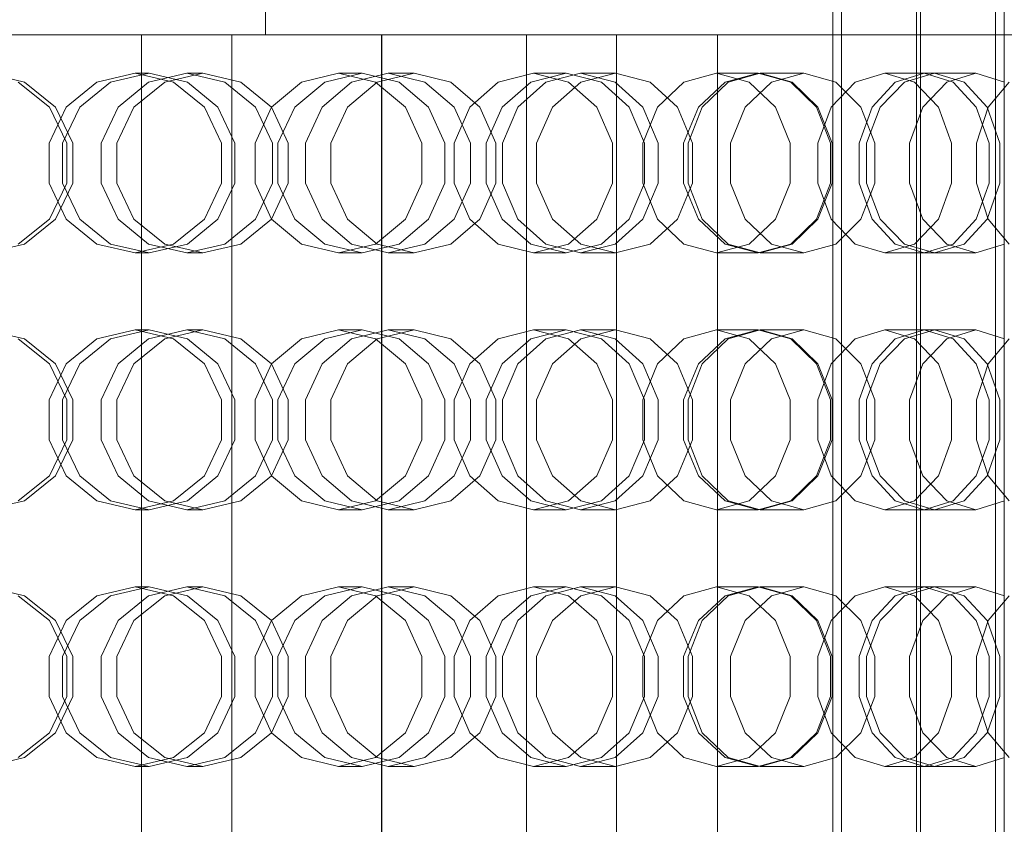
# Model space of a CAD drawing. Header units: millimetres. Extents: x -4738 to 65662, y -68080 to 6847.
# Tile 669 of 1056: x 25290 to 25520, y -17984 to -17796. Entities that reach past the tile are written whole.
import ezdxf

# ---------------------------------------------------------------- set-up
doc = ezdxf.new("R2010")
doc.units = ezdxf.units.MM
for name, color, linetype, lineweight in [('COTAS_P', 1, 'Continuous', 0), ('superior_briquetadora', 7, 'Continuous', 0), ('superior_C05', 7, 'Continuous', 0)]:
    doc.layers.add(name, color=color, linetype=linetype, lineweight=lineweight)
doc.dimstyles.new('R19_100', dxfattribs={"dimtxt": 250, "dimasz": 150, "dimexe": 150, "dimexo": 80, "dimgap": 100, "dimtad": 1, "dimtih": 1, "dimtoh": 1, "dimdsep": 46, "dimcen": 0.09, "dimadec": 0, "dimazin": 0, "dimtfac": 1, "dimtdec": 4, "dimtofl": 0, "dimtmove": 0, "dimatfit": 3, "dimfxl": 1, "dimtolj": 1, "dimtzin": 0, "dimarcsym": 0})

# ---------------------------------------------------------------- blocks, each defined once
blk = doc.blocks.new('DIM_R30_33')
at = {"layer": 'COTAS_P'}
for p, q in [((24250.07, -17080), (24400.07, -17035)), ((26750.07, -17080), (26600.07, -17035)), ((24250.07, -17980), (24250.07, -17080)), ((24250.07, -17080), (26750.07, -17080)), ((24250.07, -17080), (24400.07, -17125)), ((26750.07, -17080), (26600.07, -17125)), ((26750.07, -17980), (26750.07, -17080))]:
    blk.add_line(p, q, dxfattribs=at)
blk.add_text('2500 P', height=250, dxfattribs=at).set_placement((25500.07, -16980))

msp = doc.modelspace()

# ---------------------------------------------------------------- linework, layer by layer
at = {"layer": 'superior_briquetadora'}
for p, q in [((25347.45, -17250), (25347.45, -17800)), ((25290.369, -17800), (25270.555, -17800)), ((25273.758, -17800), (25291.754, -17800)), ((25275.981, -17800), (25294.694, -17800)), ((25276.085, -17800), (25294.8, -17800)), ((25301.14, -17800), (25282.723, -17800)), ((25301.181, -17800), (25282.749, -17800)), ((25300.193, -17800), (25282.914, -17800)), ((25289.133, -17800), (25308.851, -17800)), ((25310.079, -17800), (25290.369, -17800)), ((25291.754, -17800), (25308.148, -17800)), ((25294.694, -17800), (25312.312, -17800)), ((25294.8, -17800), (25312.42, -17800)), ((25315.544, -17800), (25300.193, -17800)), ((25318.298, -17800), (25301.14, -17800)), ((25318.353, -17800), (25301.181, -17800)), ((25308.148, -17800), (25322.31, -17800)), ((25308.851, -17800), (25328.418, -17800)), ((25329.635, -17800), (25310.079, -17800)), ((25312.312, -17800), (25328.405, -17800)), ((25312.42, -17800), (25328.512, -17800)), ((25328.38, -17800), (25315.544, -17800)), ((25333.777, -17800), (25318.298, -17800)), ((25333.844, -17800), (25318.353, -17800)), ((25318.548, -18160), (25318.548, -17800)), ((25321.124, -17800), (25318.548, -17800)), ((25318.548, -17800), (25322.814, -17800)), ((25330.151, -17800), (25321.124, -17800)), ((25322.31, -17800), (25333.696, -17800)), ((25322.814, -17800), (25333.274, -17800)), ((25338.206, -17800), (25328.38, -17800)), ((25328.405, -17800), (25342.578, -17800)), ((25328.418, -17800), (25347.785, -17800)), ((25328.512, -17800), (25342.684, -17800)), ((25348.987, -17800), (25329.635, -17800)), ((25344.254, -17800), (25330.151, -17800)), ((25333.274, -17800), (25348.334, -17800)), ((25333.696, -17800), (25341.868, -17800)), ((25347.195, -17800), (25333.777, -17800)), ((25347.273, -17800), (25333.844, -17800)), ((25344.646, -17800), (25338.206, -17800)), ((25339.646, -18160), (25339.646, -17800)), ((25342.223, -17800), (25339.646, -17800)), ((25339.646, -17800), (25343.913, -17800)), ((25341.868, -17800), (25346.512, -17800)), ((25351.249, -17800), (25342.223, -17800)), ((25342.578, -17800), (25354.484, -17800)), ((25342.684, -17800), (25354.588, -17800)), ((25343.913, -17800), (25354.372, -17800)), ((25361.286, -17800), (25344.254, -17800)), ((25347.45, -17800), (25344.646, -17800)), ((25346.512, -17800), (25347.45, -17800)), ((25358.221, -17800), (25347.195, -17800)), ((25358.308, -17800), (25347.273, -17800)), ((25347.785, -17800), (25366.9, -17800)), ((25348.334, -17800), (25365.702, -17800)), ((25368.085, -17800), (25348.987, -17800)), ((25365.352, -17800), (25351.249, -17800)), ((25354.372, -17800), (25369.432, -17800)), ((25354.484, -17800), (25363.83, -17800)), ((25354.588, -17800), (25363.933, -17800)), ((25366.584, -17800), (25358.221, -17800)), ((25366.677, -17800), (25358.308, -17800)), ((25378.654, -17800), (25361.286, -17800)), ((25363.83, -17800), (25370.387, -17800)), ((25363.933, -17800), (25370.489, -17800)), ((25382.384, -17800), (25365.352, -17800)), ((25365.702, -17800), (25382.734, -17800)), ((25372.078, -17800), (25366.584, -17800)), ((25372.176, -17800), (25366.677, -17800)), ((25366.9, -17800), (25385.715, -17800)), ((25386.88, -17800), (25368.085, -17800)), ((25369.432, -17800), (25386.8, -17800)), ((25370.387, -17800), (25373.996, -17800)), ((25370.489, -17800), (25374.097, -17800)), ((25374.567, -17800), (25372.078, -17800)), ((25374.667, -17800), (25372.176, -17800)), ((25373.996, -17800), (25374.567, -17800)), ((25374.097, -17800), (25374.667, -17800)), ((25374.567, -17800), (25374.567, -18160)), ((25374.667, -18160), (25374.667, -17800)), ((25393.714, -17800), (25378.654, -17800)), ((25399.752, -17800), (25382.384, -17800)), ((25382.734, -17800), (25396.837, -17800)), ((25385.715, -17800), (25404.183, -17800)), ((25386.8, -17800), (25403.832, -17800)), ((25405.324, -17800), (25386.88, -17800)), ((25404.173, -17800), (25393.714, -17800)), ((25396.837, -17800), (25405.863, -17800)), ((25414.812, -17800), (25399.752, -17800)), ((25403.832, -17800), (25417.935, -17800)), ((25408.44, -17800), (25404.173, -17800)), ((25404.183, -17800), (25422.254, -17800)), ((25423.37, -17800), (25405.324, -17800)), ((25405.863, -17800), (25408.44, -17800)), ((25408.44, -18160), (25408.44, -17800)), ((25425.272, -17800), (25414.812, -17800)), ((25417.935, -17800), (25426.962, -17800)), ((25422.254, -17800), (25439.884, -17800)), ((25440.97, -17800), (25423.37, -17800)), ((25429.538, -17800), (25425.272, -17800)), ((25426.962, -17800), (25429.538, -17800)), ((25429.538, -18160), (25429.538, -17800)), ((25439.884, -17800), (25457.026, -17800)), ((25458.08, -17800), (25440.97, -17800)), ((25453.073, -18160), (25453.073, -17800)), ((25455.649, -17800), (25453.073, -17800)), ((25453.073, -17800), (25457.339, -17800)), ((25464.676, -17800), (25455.649, -17800)), ((25457.026, -17800), (25473.637, -17800)), ((25457.339, -17800), (25467.798, -17800)), ((25474.657, -17800), (25458.08, -17800)), ((25478.778, -17800), (25464.676, -17800)), ((25467.798, -17800), (25482.858, -17800)), ((25473.637, -17800), (25489.675, -17800)), ((25490.657, -17800), (25474.657, -17800)), ((25495.81, -17800), (25478.778, -17800)), ((25482.858, -17800), (25500.227, -17800)), ((25489.675, -17800), (25505.097, -17800)), ((25506.039, -17800), (25490.657, -17800)), ((25513.179, -17800), (25495.81, -17800)), ((25500.227, -17800), (25517.258, -17800)), ((25505.097, -17800), (25519.864, -17800)), ((25520.765, -17800), (25506.039, -17800)), ((25528.239, -17800), (25513.179, -17800)), ((25517.258, -17800), (25531.361, -17800)), ((25519.864, -17800), (25533.939, -17800)), ((25291.196, -17811.08), (25282.123, -17809)), ((25317.065, -17809), (25308.1, -17811.08)), ((25311.303, -17811.08), (25320.287, -17809)), ((25317.065, -17809), (25320.287, -17809)), ((25326.029, -17811.08), (25317.065, -17809)), ((25320.17, -17811.08), (25329.076, -17809)), ((25320.287, -17809), (25329.233, -17811.08)), ((25332.876, -17809), (25323.947, -17811.08)), ((25329.076, -17809), (25332.876, -17809)), ((25329.076, -17809), (25337.982, -17811.08)), ((25341.761, -17811.08), (25332.876, -17809)), ((25364.552, -17809), (25355.877, -17811.08)), ((25361.35, -17811.08), (25370.058, -17809)), ((25364.552, -17809), (25370.058, -17809)), ((25373.226, -17811.08), (25364.552, -17809)), ((25367.57, -17811.08), (25376.149, -17809)), ((25370.058, -17809), (25378.701, -17811.08)), ((25382.213, -17809), (25373.597, -17811.08)), ((25376.149, -17809), (25382.213, -17809)), ((25376.149, -17809), (25384.727, -17811.08)), ((25390.757, -17811.08), (25382.213, -17809)), ((25410.08, -17809), (25401.843, -17811.08)), ((25409.493, -17811.08), (25417.776, -17809)), ((25410.08, -17809), (25417.776, -17809)), ((25418.317, -17811.08), (25410.08, -17809)), ((25412.959, -17811.08), (25421.064, -17809)), ((25417.776, -17809), (25425.968, -17811.08)), ((25421.064, -17809), (25429.288, -17809)), ((25421.064, -17809), (25429.169, -17811.08)), ((25429.288, -17809), (25421.134, -17811.08)), ((25437.345, -17811.08), (25429.288, -17809)), ((25452.87, -17809), (25445.213, -17811.08)), ((25452.87, -17809), (25462.624, -17809)), ((25460.528, -17811.08), (25452.87, -17809)), ((25454.909, -17811.08), (25462.624, -17809)), ((25455.561, -17811.08), (25463.053, -17809)), ((25462.624, -17809), (25470.226, -17811.08)), ((25463.053, -17809), (25473.297, -17809)), ((25463.053, -17809), (25470.545, -17811.08)), ((25473.297, -17809), (25465.744, -17811.08)), ((25480.73, -17811.08), (25473.297, -17809)), ((25492.191, -17809), (25485.243, -17811.08)), ((25492.191, -17809), (25503.836, -17809)), ((25499.139, -17811.08), (25492.191, -17809)), ((25494.647, -17811.08), (25501.398, -17809)), ((25496.819, -17811.08), (25503.836, -17809)), ((25501.398, -17809), (25513.486, -17809)), ((25501.398, -17809), (25508.15, -17811.08)), ((25503.836, -17809), (25510.716, -17811.08)), ((25513.486, -17809), (25506.664, -17811.08)), ((25520.167, -17811.08), (25513.486, -17809)), ((25289.733, -17811.08), (25297.015, -17816.907)), ((25298.458, -17816.906), (25291.196, -17811.08)), ((25308.1, -17811.08), (25300.911, -17816.907)), ((25304.072, -17816.906), (25311.303, -17811.08)), ((25313.028, -17816.907), (25320.17, -17811.08)), ((25323.947, -17811.08), (25316.755, -17816.906)), ((25333.218, -17816.907), (25326.029, -17811.08)), ((25329.233, -17811.08), (25336.378, -17816.906)), ((25337.982, -17811.08), (25345.124, -17816.907)), ((25348.852, -17816.906), (25341.761, -17811.08)), ((25355.877, -17811.08), (25348.92, -17816.907)), ((25354.322, -17816.906), (25361.35, -17811.08)), ((25360.69, -17816.907), (25367.57, -17811.08)), ((25373.597, -17811.08), (25366.638, -17816.906)), ((25380.183, -17816.907), (25373.226, -17811.08)), ((25378.701, -17811.08), (25385.584, -17816.906)), ((25384.727, -17811.08), (25391.607, -17816.907)), ((25397.555, -17816.906), (25390.757, -17811.08)), ((25401.843, -17811.08), (25395.238, -17816.907)), ((25402.787, -17816.906), (25409.493, -17811.08)), ((25406.459, -17816.907), (25412.959, -17811.08)), ((25421.134, -17811.08), (25414.527, -17816.906)), ((25424.922, -17816.907), (25418.317, -17811.08)), ((25425.968, -17811.08), (25432.471, -17816.906)), ((25429.169, -17811.08), (25435.668, -17816.907)), ((25443.735, -17816.906), (25437.345, -17811.08)), ((25445.213, -17811.08), (25439.072, -17816.907)), ((25448.64, -17816.906), (25454.909, -17811.08)), ((25449.553, -17816.907), (25455.561, -17811.08)), ((25465.744, -17811.08), (25459.601, -17816.906)), ((25466.669, -17816.907), (25460.528, -17811.08)), ((25470.226, -17811.08), (25476.237, -17816.906)), ((25470.545, -17811.08), (25476.554, -17816.907)), ((25485.243, -17811.08), (25479.671, -17816.907)), ((25486.602, -17816.906), (25480.73, -17811.08)), ((25489.233, -17816.907), (25494.647, -17811.08)), ((25491.094, -17816.906), (25496.819, -17811.08)), ((25504.71, -17816.907), (25499.139, -17811.08)), ((25506.664, -17811.08), (25501.09, -17816.906)), ((25508.15, -17811.08), (25513.564, -17816.907)), ((25510.716, -17811.08), (25516.133, -17816.906)), ((25521.249, -17811.08), (25516.342, -17816.907)), ((25300.911, -17816.907), (25296.922, -17825.327)), ((25297.015, -17816.907), (25301.057, -17825.327)), ((25302.484, -17825.326), (25298.458, -17816.906)), ((25300.049, -17825.326), (25304.072, -17816.906)), ((25309.064, -17825.327), (25313.028, -17816.907)), ((25316.755, -17816.906), (25312.751, -17825.326)), ((25337.207, -17825.327), (25333.218, -17816.907)), ((25336.378, -17816.906), (25340.334, -17825.326)), ((25348.92, -17816.907), (25345.06, -17825.327)), ((25345.124, -17816.907), (25349.088, -17825.327)), ((25352.775, -17825.326), (25348.852, -17816.906)), ((25350.402, -17825.326), (25354.322, -17816.906)), ((25356.872, -17825.327), (25360.69, -17816.907)), ((25366.638, -17816.906), (25362.756, -17825.326)), ((25384.044, -17825.327), (25380.183, -17816.907)), ((25385.584, -17816.906), (25389.386, -17825.326)), ((25395.238, -17816.907), (25391.572, -17825.327)), ((25391.607, -17816.907), (25395.425, -17825.327)), ((25401.309, -17825.326), (25397.555, -17816.906)), ((25399.04, -17825.326), (25402.787, -17816.906)), ((25402.852, -17825.327), (25406.459, -17816.907)), ((25414.527, -17816.906), (25410.832, -17825.326)), ((25428.588, -17825.327), (25424.922, -17816.907)), ((25432.471, -17816.906), (25436.055, -17825.326)), ((25439.072, -17816.907), (25435.664, -17825.327)), ((25435.668, -17816.907), (25439.275, -17825.327)), ((25447.255, -17825.326), (25443.735, -17816.906)), ((25445.128, -17825.326), (25448.64, -17816.906)), ((25446.219, -17825.327), (25449.553, -17816.907)), ((25459.601, -17816.906), (25456.158, -17825.326)), ((25470.077, -17825.327), (25466.669, -17816.907)), ((25476.237, -17816.906), (25479.541, -17825.326)), ((25476.554, -17816.907), (25479.888, -17825.327)), ((25479.671, -17816.907), (25476.579, -17825.327)), ((25486.229, -17825.327), (25489.233, -17816.907)), ((25489.827, -17825.326), (25486.602, -17816.906)), ((25487.879, -17825.326), (25491.094, -17816.906)), ((25501.09, -17816.906), (25497.958, -17825.326)), ((25507.802, -17825.327), (25504.71, -17816.907)), ((25513.564, -17816.907), (25516.568, -17825.327)), ((25516.342, -17816.907), (25513.619, -17825.327)), ((25516.133, -17816.906), (25519.102, -17825.326)), ((25296.922, -17825.327), (25296.922, -17834.673)), ((25300.049, -17834.674), (25300.049, -17825.326)), ((25301.057, -17825.327), (25301.057, -17834.673)), ((25302.484, -17834.674), (25302.484, -17825.326)), ((25309.064, -17834.673), (25309.064, -17825.327)), ((25312.751, -17825.326), (25312.751, -17834.674)), ((25337.207, -17834.673), (25337.207, -17825.327)), ((25340.334, -17825.326), (25340.334, -17834.674)), ((25345.06, -17825.327), (25345.06, -17834.673)), ((25349.088, -17825.327), (25349.088, -17834.673)), ((25350.402, -17834.674), (25350.402, -17825.326)), ((25352.775, -17834.674), (25352.775, -17825.326)), ((25356.872, -17834.673), (25356.872, -17825.327)), ((25362.756, -17825.326), (25362.756, -17834.674)), ((25384.044, -17834.673), (25384.044, -17825.327)), ((25389.386, -17825.326), (25389.386, -17834.674)), ((25391.572, -17825.327), (25391.572, -17834.673)), ((25395.425, -17825.327), (25395.425, -17834.673)), ((25399.04, -17834.674), (25399.04, -17825.326)), ((25401.309, -17834.674), (25401.309, -17825.326)), ((25402.852, -17834.673), (25402.852, -17825.327)), ((25410.832, -17825.326), (25410.832, -17834.674)), ((25428.588, -17834.673), (25428.588, -17825.327)), ((25435.664, -17825.327), (25435.664, -17834.673)), ((25436.055, -17825.326), (25436.055, -17834.674)), ((25439.275, -17825.327), (25439.275, -17834.673)), ((25445.128, -17834.674), (25445.128, -17825.326)), ((25446.219, -17834.673), (25446.219, -17825.327)), ((25447.255, -17834.674), (25447.255, -17825.326)), ((25456.158, -17825.326), (25456.158, -17834.674)), ((25470.077, -17834.673), (25470.077, -17825.327)), ((25476.579, -17825.327), (25476.579, -17834.673)), ((25479.541, -17825.326), (25479.542, -17834.674)), ((25479.888, -17825.327), (25479.888, -17834.673)), ((25486.229, -17834.673), (25486.229, -17825.327)), ((25487.879, -17834.674), (25487.879, -17825.326)), ((25489.827, -17834.674), (25489.827, -17825.326)), ((25497.958, -17825.326), (25497.958, -17834.674)), ((25507.802, -17834.673), (25507.802, -17825.327)), ((25513.619, -17825.327), (25513.619, -17834.673)), ((25516.568, -17825.327), (25516.568, -17834.673)), ((25519.102, -17825.326), (25519.102, -17834.674)), ((25296.922, -17834.673), (25300.911, -17843.093)), ((25301.057, -17834.673), (25297.015, -17843.093)), ((25298.458, -17843.094), (25302.484, -17834.674)), ((25304.072, -17843.094), (25300.049, -17834.674)), ((25313.028, -17843.093), (25309.064, -17834.673)), ((25312.751, -17834.674), (25316.755, -17843.094)), ((25333.218, -17843.093), (25337.207, -17834.673)), ((25340.334, -17834.674), (25336.378, -17843.094)), ((25345.06, -17834.673), (25348.92, -17843.093)), ((25349.088, -17834.673), (25345.124, -17843.093)), ((25348.852, -17843.094), (25352.775, -17834.674)), ((25354.322, -17843.094), (25350.402, -17834.674)), ((25360.69, -17843.093), (25356.872, -17834.673)), ((25362.756, -17834.674), (25366.638, -17843.094)), ((25380.183, -17843.093), (25384.044, -17834.673)), ((25389.386, -17834.674), (25385.584, -17843.094)), ((25391.572, -17834.673), (25395.238, -17843.093)), ((25395.425, -17834.673), (25391.607, -17843.093)), ((25397.555, -17843.094), (25401.309, -17834.674)), ((25402.787, -17843.094), (25399.04, -17834.674)), ((25406.459, -17843.093), (25402.852, -17834.673)), ((25410.832, -17834.674), (25414.527, -17843.094)), ((25424.922, -17843.093), (25428.588, -17834.673)), ((25436.055, -17834.674), (25432.471, -17843.094)), ((25435.664, -17834.673), (25439.072, -17843.093)), ((25439.275, -17834.673), (25435.668, -17843.093)), ((25443.735, -17843.094), (25447.255, -17834.674)), ((25448.64, -17843.094), (25445.128, -17834.674)), ((25449.553, -17843.093), (25446.219, -17834.673)), ((25456.158, -17834.674), (25459.601, -17843.094)), ((25466.669, -17843.093), (25470.077, -17834.673)), ((25479.542, -17834.674), (25476.237, -17843.094)), ((25479.888, -17834.673), (25476.554, -17843.093)), ((25476.579, -17834.673), (25479.671, -17843.093)), ((25489.233, -17843.093), (25486.229, -17834.673)), ((25486.602, -17843.094), (25489.827, -17834.674)), ((25491.094, -17843.094), (25487.879, -17834.674)), ((25497.958, -17834.674), (25501.09, -17843.094)), ((25504.71, -17843.093), (25507.802, -17834.673)), ((25516.568, -17834.673), (25513.564, -17843.093)), ((25513.619, -17834.673), (25516.342, -17843.093)), ((25519.102, -17834.674), (25516.133, -17843.094)), ((25297.015, -17843.093), (25289.733, -17848.92)), ((25291.196, -17848.92), (25298.458, -17843.094)), ((25300.911, -17843.093), (25308.1, -17848.92)), ((25311.303, -17848.92), (25304.072, -17843.094)), ((25320.17, -17848.92), (25313.028, -17843.093)), ((25316.755, -17843.094), (25323.947, -17848.92)), ((25326.029, -17848.92), (25333.218, -17843.093)), ((25336.378, -17843.094), (25329.233, -17848.92)), ((25345.124, -17843.093), (25337.982, -17848.92)), ((25341.761, -17848.92), (25348.852, -17843.094)), ((25348.92, -17843.093), (25355.877, -17848.92)), ((25361.35, -17848.92), (25354.322, -17843.094)), ((25367.57, -17848.92), (25360.69, -17843.093)), ((25366.638, -17843.094), (25373.597, -17848.92)), ((25373.226, -17848.92), (25380.183, -17843.093)), ((25385.584, -17843.094), (25378.701, -17848.92)), ((25391.607, -17843.093), (25384.727, -17848.92)), ((25390.757, -17848.92), (25397.555, -17843.094)), ((25395.238, -17843.093), (25401.843, -17848.92)), ((25409.493, -17848.92), (25402.787, -17843.094)), ((25412.959, -17848.92), (25406.459, -17843.093)), ((25414.527, -17843.094), (25421.134, -17848.92)), ((25418.317, -17848.92), (25424.922, -17843.093)), ((25432.471, -17843.094), (25425.968, -17848.92)), ((25435.668, -17843.093), (25429.169, -17848.92)), ((25437.345, -17848.92), (25443.735, -17843.094)), ((25439.072, -17843.093), (25445.213, -17848.92)), ((25454.909, -17848.92), (25448.64, -17843.094)), ((25455.561, -17848.92), (25449.553, -17843.093)), ((25459.601, -17843.094), (25465.744, -17848.92)), ((25460.528, -17848.92), (25466.669, -17843.093)), ((25476.237, -17843.094), (25470.226, -17848.92)), ((25476.554, -17843.093), (25470.545, -17848.92)), ((25479.671, -17843.093), (25485.243, -17848.92)), ((25480.73, -17848.92), (25486.602, -17843.094)), ((25494.647, -17848.92), (25489.233, -17843.093)), ((25496.819, -17848.92), (25491.094, -17843.094)), ((25499.139, -17848.92), (25504.71, -17843.093)), ((25501.09, -17843.094), (25506.664, -17848.92)), ((25513.564, -17843.093), (25508.15, -17848.92)), ((25516.133, -17843.094), (25510.716, -17848.92)), ((25516.342, -17843.093), (25521.249, -17848.92)), ((25282.123, -17851), (25291.196, -17848.92)), ((25308.1, -17848.92), (25317.065, -17851)), ((25320.287, -17851), (25311.303, -17848.92)), ((25317.065, -17851), (25326.029, -17848.92)), ((25329.076, -17851), (25320.17, -17848.92)), ((25329.233, -17848.92), (25320.287, -17851)), ((25323.947, -17848.92), (25332.876, -17851)), ((25337.982, -17848.92), (25329.076, -17851)), ((25332.876, -17851), (25341.761, -17848.92)), ((25355.877, -17848.92), (25364.552, -17851)), ((25370.058, -17851), (25361.35, -17848.92)), ((25364.552, -17851), (25373.226, -17848.92)), ((25376.149, -17851), (25367.57, -17848.92)), ((25378.701, -17848.92), (25370.058, -17851)), ((25373.597, -17848.92), (25382.213, -17851)), ((25384.727, -17848.92), (25376.149, -17851)), ((25382.213, -17851), (25390.757, -17848.92)), ((25401.843, -17848.92), (25410.08, -17851)), ((25417.776, -17851), (25409.493, -17848.92)), ((25410.08, -17851), (25418.317, -17848.92)), ((25421.064, -17851), (25412.959, -17848.92)), ((25425.968, -17848.92), (25417.776, -17851)), ((25429.169, -17848.92), (25421.064, -17851)), ((25421.134, -17848.92), (25429.288, -17851)), ((25429.288, -17851), (25437.345, -17848.92)), ((25445.213, -17848.92), (25452.87, -17851)), ((25452.87, -17851), (25460.528, -17848.92)), ((25462.624, -17851), (25454.909, -17848.92)), ((25463.053, -17851), (25455.561, -17848.92)), ((25470.226, -17848.92), (25462.624, -17851)), ((25470.545, -17848.92), (25463.053, -17851)), ((25465.744, -17848.92), (25473.297, -17851)), ((25473.297, -17851), (25480.73, -17848.92)), ((25485.243, -17848.92), (25492.191, -17851)), ((25492.191, -17851), (25499.139, -17848.92)), ((25501.398, -17851), (25494.647, -17848.92)), ((25503.836, -17851), (25496.819, -17848.92)), ((25508.15, -17848.92), (25501.398, -17851)), ((25510.716, -17848.92), (25503.836, -17851)), ((25506.664, -17848.92), (25513.486, -17851)), ((25513.486, -17851), (25520.167, -17848.92)), ((25317.065, -17851), (25320.287, -17851)), ((25329.076, -17851), (25332.876, -17851)), ((25364.552, -17851), (25370.058, -17851)), ((25376.149, -17851), (25382.213, -17851)), ((25410.08, -17851), (25417.776, -17851)), ((25421.064, -17851), (25429.288, -17851)), ((25452.87, -17851), (25462.624, -17851)), ((25463.053, -17851), (25473.297, -17851)), ((25492.191, -17851), (25503.836, -17851)), ((25501.398, -17851), (25513.486, -17851)), ((25291.196, -17871.08), (25282.123, -17869)), ((25317.065, -17869), (25308.1, -17871.08)), ((25311.303, -17871.08), (25320.287, -17869)), ((25317.065, -17869), (25320.287, -17869)), ((25326.029, -17871.08), (25317.065, -17869)), ((25320.17, -17871.08), (25329.076, -17869)), ((25320.287, -17869), (25329.233, -17871.08)), ((25332.876, -17869), (25323.947, -17871.08)), ((25329.076, -17869), (25332.876, -17869)), ((25329.076, -17869), (25337.982, -17871.08)), ((25341.761, -17871.08), (25332.876, -17869)), ((25364.552, -17869), (25355.877, -17871.08)), ((25361.35, -17871.08), (25370.058, -17869)), ((25364.552, -17869), (25370.058, -17869)), ((25373.226, -17871.08), (25364.552, -17869)), ((25367.57, -17871.08), (25376.149, -17869)), ((25370.058, -17869), (25378.701, -17871.08)), ((25382.213, -17869), (25373.597, -17871.08)), ((25376.149, -17869), (25382.213, -17869)), ((25376.149, -17869), (25384.727, -17871.08)), ((25390.757, -17871.08), (25382.213, -17869)), ((25410.08, -17869), (25401.843, -17871.08)), ((25409.493, -17871.08), (25417.776, -17869)), ((25410.08, -17869), (25417.776, -17869)), ((25418.317, -17871.08), (25410.08, -17869)), ((25412.959, -17871.08), (25421.064, -17869)), ((25417.776, -17869), (25425.968, -17871.08)), ((25421.064, -17869), (25429.288, -17869)), ((25421.064, -17869), (25429.169, -17871.08)), ((25429.288, -17869), (25421.134, -17871.08)), ((25437.345, -17871.08), (25429.288, -17869)), ((25452.87, -17869), (25445.213, -17871.08)), ((25452.87, -17869), (25462.624, -17869)), ((25460.528, -17871.08), (25452.87, -17869)), ((25454.909, -17871.08), (25462.624, -17869)), ((25455.561, -17871.08), (25463.053, -17869)), ((25462.624, -17869), (25470.226, -17871.08)), ((25463.053, -17869), (25473.297, -17869)), ((25463.053, -17869), (25470.545, -17871.08)), ((25473.297, -17869), (25465.744, -17871.08)), ((25480.73, -17871.08), (25473.297, -17869)), ((25492.191, -17869), (25485.243, -17871.08)), ((25492.191, -17869), (25503.836, -17869)), ((25499.139, -17871.08), (25492.191, -17869)), ((25494.647, -17871.08), (25501.398, -17869)), ((25496.819, -17871.08), (25503.836, -17869)), ((25501.398, -17869), (25513.486, -17869)), ((25501.398, -17869), (25508.15, -17871.08)), ((25503.836, -17869), (25510.716, -17871.08)), ((25513.486, -17869), (25506.664, -17871.08)), ((25520.167, -17871.08), (25513.486, -17869)), ((25289.733, -17871.08), (25297.015, -17876.907)), ((25298.458, -17876.906), (25291.196, -17871.08)), ((25308.1, -17871.08), (25300.911, -17876.907)), ((25304.072, -17876.906), (25311.303, -17871.08)), ((25313.028, -17876.907), (25320.17, -17871.08)), ((25323.947, -17871.08), (25316.755, -17876.906)), ((25333.218, -17876.907), (25326.029, -17871.08)), ((25329.233, -17871.08), (25336.378, -17876.906)), ((25337.982, -17871.08), (25345.124, -17876.907)), ((25348.852, -17876.906), (25341.761, -17871.08)), ((25355.877, -17871.08), (25348.92, -17876.907)), ((25354.322, -17876.906), (25361.35, -17871.08)), ((25360.69, -17876.907), (25367.57, -17871.08)), ((25373.597, -17871.08), (25366.638, -17876.906)), ((25380.183, -17876.907), (25373.226, -17871.08)), ((25378.701, -17871.08), (25385.584, -17876.906)), ((25384.727, -17871.08), (25391.607, -17876.907)), ((25397.555, -17876.906), (25390.757, -17871.08)), ((25401.843, -17871.08), (25395.238, -17876.907)), ((25402.787, -17876.906), (25409.493, -17871.08)), ((25406.459, -17876.907), (25412.959, -17871.08)), ((25421.134, -17871.08), (25414.527, -17876.906)), ((25424.922, -17876.907), (25418.317, -17871.08)), ((25425.968, -17871.08), (25432.471, -17876.906)), ((25429.169, -17871.08), (25435.668, -17876.907)), ((25443.735, -17876.906), (25437.345, -17871.08)), ((25445.213, -17871.08), (25439.072, -17876.907)), ((25448.64, -17876.906), (25454.909, -17871.08)), ((25449.553, -17876.907), (25455.561, -17871.08)), ((25465.744, -17871.08), (25459.601, -17876.906)), ((25466.669, -17876.907), (25460.528, -17871.08)), ((25470.226, -17871.08), (25476.237, -17876.906)), ((25470.545, -17871.08), (25476.554, -17876.907)), ((25485.243, -17871.08), (25479.671, -17876.907)), ((25486.602, -17876.906), (25480.73, -17871.08)), ((25489.233, -17876.907), (25494.647, -17871.08)), ((25491.094, -17876.906), (25496.819, -17871.08)), ((25504.71, -17876.907), (25499.139, -17871.08)), ((25506.664, -17871.08), (25501.09, -17876.906)), ((25508.15, -17871.08), (25513.564, -17876.907)), ((25510.716, -17871.08), (25516.133, -17876.906)), ((25521.249, -17871.08), (25516.342, -17876.907)), ((25300.911, -17876.907), (25296.922, -17885.327)), ((25297.015, -17876.907), (25301.057, -17885.327)), ((25302.484, -17885.326), (25298.458, -17876.906)), ((25300.049, -17885.326), (25304.072, -17876.906)), ((25309.064, -17885.327), (25313.028, -17876.907)), ((25316.755, -17876.906), (25312.751, -17885.326)), ((25337.207, -17885.327), (25333.218, -17876.907)), ((25336.378, -17876.906), (25340.334, -17885.326)), ((25348.92, -17876.907), (25345.06, -17885.327)), ((25345.124, -17876.907), (25349.088, -17885.327)), ((25352.775, -17885.326), (25348.852, -17876.906)), ((25350.402, -17885.326), (25354.322, -17876.906)), ((25356.872, -17885.327), (25360.69, -17876.907)), ((25366.638, -17876.906), (25362.756, -17885.326)), ((25384.044, -17885.327), (25380.183, -17876.907)), ((25385.584, -17876.906), (25389.386, -17885.326)), ((25395.238, -17876.907), (25391.572, -17885.327)), ((25391.607, -17876.907), (25395.425, -17885.327)), ((25401.309, -17885.326), (25397.555, -17876.906)), ((25399.04, -17885.326), (25402.787, -17876.906)), ((25402.852, -17885.327), (25406.459, -17876.907)), ((25414.527, -17876.906), (25410.832, -17885.326)), ((25428.588, -17885.327), (25424.922, -17876.907)), ((25432.471, -17876.906), (25436.055, -17885.326)), ((25439.072, -17876.907), (25435.664, -17885.327)), ((25435.668, -17876.907), (25439.275, -17885.327)), ((25447.255, -17885.326), (25443.735, -17876.906)), ((25445.128, -17885.326), (25448.64, -17876.906)), ((25446.219, -17885.327), (25449.553, -17876.907)), ((25459.601, -17876.906), (25456.158, -17885.326)), ((25470.077, -17885.327), (25466.669, -17876.907)), ((25476.237, -17876.906), (25479.541, -17885.326)), ((25476.554, -17876.907), (25479.888, -17885.327)), ((25479.671, -17876.907), (25476.579, -17885.327)), ((25486.229, -17885.327), (25489.233, -17876.907)), ((25489.827, -17885.326), (25486.602, -17876.906)), ((25487.879, -17885.326), (25491.094, -17876.906)), ((25501.09, -17876.906), (25497.958, -17885.326)), ((25507.802, -17885.327), (25504.71, -17876.907)), ((25513.564, -17876.907), (25516.568, -17885.327)), ((25516.342, -17876.907), (25513.619, -17885.327)), ((25516.133, -17876.906), (25519.102, -17885.326)), ((25296.922, -17885.327), (25296.922, -17894.673)), ((25300.049, -17894.674), (25300.049, -17885.326)), ((25301.057, -17885.327), (25301.057, -17894.673)), ((25302.484, -17894.674), (25302.484, -17885.326)), ((25309.064, -17894.673), (25309.064, -17885.327)), ((25312.751, -17885.326), (25312.751, -17894.674)), ((25337.207, -17894.673), (25337.207, -17885.327)), ((25340.334, -17885.326), (25340.334, -17894.674)), ((25345.06, -17885.327), (25345.06, -17894.673)), ((25349.088, -17885.327), (25349.088, -17894.673)), ((25350.402, -17894.674), (25350.402, -17885.326)), ((25352.775, -17894.674), (25352.775, -17885.326)), ((25356.872, -17894.673), (25356.872, -17885.327)), ((25362.756, -17885.326), (25362.756, -17894.674)), ((25384.044, -17894.673), (25384.044, -17885.327)), ((25389.386, -17885.326), (25389.386, -17894.674)), ((25391.572, -17885.327), (25391.572, -17894.673)), ((25395.425, -17885.327), (25395.425, -17894.673)), ((25399.04, -17894.674), (25399.04, -17885.326)), ((25401.309, -17894.674), (25401.309, -17885.326)), ((25402.852, -17894.673), (25402.852, -17885.327)), ((25410.832, -17885.326), (25410.832, -17894.674)), ((25428.588, -17894.673), (25428.588, -17885.327)), ((25435.664, -17885.327), (25435.664, -17894.673)), ((25436.055, -17885.326), (25436.055, -17894.674)), ((25439.275, -17885.327), (25439.275, -17894.673)), ((25445.128, -17894.674), (25445.128, -17885.326)), ((25446.219, -17894.673), (25446.219, -17885.327)), ((25447.255, -17894.674), (25447.255, -17885.326)), ((25456.158, -17885.326), (25456.158, -17894.674)), ((25470.077, -17894.673), (25470.077, -17885.327)), ((25476.579, -17885.327), (25476.579, -17894.673)), ((25479.541, -17885.326), (25479.542, -17894.674)), ((25479.888, -17885.327), (25479.888, -17894.673)), ((25486.229, -17894.673), (25486.229, -17885.327)), ((25487.879, -17894.674), (25487.879, -17885.326)), ((25489.827, -17894.674), (25489.827, -17885.326)), ((25497.958, -17885.326), (25497.958, -17894.674)), ((25507.802, -17894.673), (25507.802, -17885.327)), ((25513.619, -17885.327), (25513.619, -17894.673)), ((25516.568, -17885.327), (25516.568, -17894.673)), ((25519.102, -17885.326), (25519.102, -17894.674)), ((25296.922, -17894.673), (25300.911, -17903.093)), ((25301.057, -17894.673), (25297.015, -17903.093)), ((25298.458, -17903.094), (25302.484, -17894.674)), ((25304.072, -17903.094), (25300.049, -17894.674)), ((25313.028, -17903.093), (25309.064, -17894.673)), ((25312.751, -17894.674), (25316.755, -17903.094)), ((25333.218, -17903.093), (25337.207, -17894.673)), ((25340.334, -17894.674), (25336.378, -17903.094)), ((25345.06, -17894.673), (25348.92, -17903.093)), ((25349.088, -17894.673), (25345.124, -17903.093)), ((25348.852, -17903.094), (25352.775, -17894.674)), ((25354.322, -17903.094), (25350.402, -17894.674)), ((25360.69, -17903.093), (25356.872, -17894.673)), ((25362.756, -17894.674), (25366.638, -17903.094)), ((25380.183, -17903.093), (25384.044, -17894.673)), ((25389.386, -17894.674), (25385.584, -17903.094)), ((25391.572, -17894.673), (25395.238, -17903.093)), ((25395.425, -17894.673), (25391.607, -17903.093)), ((25397.555, -17903.094), (25401.309, -17894.674)), ((25402.787, -17903.094), (25399.04, -17894.674)), ((25406.459, -17903.093), (25402.852, -17894.673)), ((25410.832, -17894.674), (25414.527, -17903.094)), ((25424.922, -17903.093), (25428.588, -17894.673)), ((25436.055, -17894.674), (25432.471, -17903.094)), ((25435.664, -17894.673), (25439.072, -17903.093)), ((25439.275, -17894.673), (25435.668, -17903.093)), ((25443.735, -17903.094), (25447.255, -17894.674)), ((25448.64, -17903.094), (25445.128, -17894.674)), ((25449.553, -17903.093), (25446.219, -17894.673)), ((25456.158, -17894.674), (25459.601, -17903.094)), ((25466.669, -17903.093), (25470.077, -17894.673)), ((25479.542, -17894.674), (25476.237, -17903.094)), ((25479.888, -17894.673), (25476.554, -17903.093)), ((25476.579, -17894.673), (25479.671, -17903.093)), ((25489.233, -17903.093), (25486.229, -17894.673)), ((25486.602, -17903.094), (25489.827, -17894.674)), ((25491.094, -17903.094), (25487.879, -17894.674)), ((25497.958, -17894.674), (25501.09, -17903.094)), ((25504.71, -17903.093), (25507.802, -17894.673)), ((25516.568, -17894.673), (25513.564, -17903.093)), ((25513.619, -17894.673), (25516.342, -17903.093)), ((25519.102, -17894.674), (25516.133, -17903.094)), ((25297.015, -17903.093), (25289.733, -17908.92)), ((25291.196, -17908.92), (25298.458, -17903.094)), ((25300.911, -17903.093), (25308.1, -17908.92)), ((25311.303, -17908.92), (25304.072, -17903.094)), ((25320.17, -17908.92), (25313.028, -17903.093)), ((25316.755, -17903.094), (25323.947, -17908.92)), ((25326.029, -17908.92), (25333.218, -17903.093)), ((25336.378, -17903.094), (25329.233, -17908.92)), ((25345.124, -17903.093), (25337.982, -17908.92)), ((25341.761, -17908.92), (25348.852, -17903.094)), ((25348.92, -17903.093), (25355.877, -17908.92)), ((25361.35, -17908.92), (25354.322, -17903.094)), ((25367.57, -17908.92), (25360.69, -17903.093)), ((25366.638, -17903.094), (25373.597, -17908.92)), ((25373.226, -17908.92), (25380.183, -17903.093)), ((25385.584, -17903.094), (25378.701, -17908.92)), ((25391.607, -17903.093), (25384.727, -17908.92)), ((25390.757, -17908.92), (25397.555, -17903.094)), ((25395.238, -17903.093), (25401.843, -17908.92)), ((25409.493, -17908.92), (25402.787, -17903.094)), ((25412.959, -17908.92), (25406.459, -17903.093)), ((25414.527, -17903.094), (25421.134, -17908.92)), ((25418.317, -17908.92), (25424.922, -17903.093)), ((25432.471, -17903.094), (25425.968, -17908.92)), ((25435.668, -17903.093), (25429.169, -17908.92)), ((25437.345, -17908.92), (25443.735, -17903.094)), ((25439.072, -17903.093), (25445.213, -17908.92)), ((25454.909, -17908.92), (25448.64, -17903.094)), ((25455.561, -17908.92), (25449.553, -17903.093)), ((25459.601, -17903.094), (25465.744, -17908.92)), ((25460.528, -17908.92), (25466.669, -17903.093)), ((25476.237, -17903.094), (25470.226, -17908.92)), ((25476.554, -17903.093), (25470.545, -17908.92)), ((25479.671, -17903.093), (25485.243, -17908.92)), ((25480.73, -17908.92), (25486.602, -17903.094)), ((25494.647, -17908.92), (25489.233, -17903.093)), ((25496.819, -17908.92), (25491.094, -17903.094)), ((25499.139, -17908.92), (25504.71, -17903.093)), ((25501.09, -17903.094), (25506.664, -17908.92)), ((25513.564, -17903.093), (25508.15, -17908.92)), ((25516.133, -17903.094), (25510.716, -17908.92)), ((25516.342, -17903.093), (25521.249, -17908.92)), ((25282.123, -17911), (25291.196, -17908.92)), ((25308.1, -17908.92), (25317.065, -17911)), ((25320.287, -17911), (25311.303, -17908.92)), ((25317.065, -17911), (25326.029, -17908.92)), ((25329.076, -17911), (25320.17, -17908.92)), ((25329.233, -17908.92), (25320.287, -17911)), ((25323.947, -17908.92), (25332.876, -17911)), ((25337.982, -17908.92), (25329.076, -17911)), ((25332.876, -17911), (25341.761, -17908.92)), ((25355.877, -17908.92), (25364.552, -17911)), ((25370.058, -17911), (25361.35, -17908.92)), ((25364.552, -17911), (25373.226, -17908.92)), ((25376.149, -17911), (25367.57, -17908.92)), ((25378.701, -17908.92), (25370.058, -17911)), ((25373.597, -17908.92), (25382.213, -17911)), ((25384.727, -17908.92), (25376.149, -17911)), ((25382.213, -17911), (25390.757, -17908.92)), ((25401.843, -17908.92), (25410.08, -17911)), ((25417.776, -17911), (25409.493, -17908.92)), ((25410.08, -17911), (25418.317, -17908.92)), ((25421.064, -17911), (25412.959, -17908.92)), ((25425.968, -17908.92), (25417.776, -17911)), ((25429.169, -17908.92), (25421.064, -17911)), ((25421.134, -17908.92), (25429.288, -17911)), ((25429.288, -17911), (25437.345, -17908.92)), ((25445.213, -17908.92), (25452.87, -17911)), ((25452.87, -17911), (25460.528, -17908.92)), ((25462.624, -17911), (25454.909, -17908.92)), ((25463.053, -17911), (25455.561, -17908.92)), ((25470.226, -17908.92), (25462.624, -17911)), ((25470.545, -17908.92), (25463.053, -17911)), ((25465.744, -17908.92), (25473.297, -17911)), ((25473.297, -17911), (25480.73, -17908.92)), ((25485.243, -17908.92), (25492.191, -17911)), ((25492.191, -17911), (25499.139, -17908.92)), ((25501.398, -17911), (25494.647, -17908.92)), ((25503.836, -17911), (25496.819, -17908.92)), ((25508.15, -17908.92), (25501.398, -17911)), ((25510.716, -17908.92), (25503.836, -17911)), ((25506.664, -17908.92), (25513.486, -17911)), ((25513.486, -17911), (25520.167, -17908.92)), ((25317.065, -17911), (25320.287, -17911)), ((25329.076, -17911), (25332.876, -17911)), ((25364.552, -17911), (25370.058, -17911)), ((25376.149, -17911), (25382.213, -17911)), ((25410.08, -17911), (25417.776, -17911)), ((25421.064, -17911), (25429.288, -17911)), ((25452.87, -17911), (25462.624, -17911)), ((25463.053, -17911), (25473.297, -17911)), ((25492.191, -17911), (25503.836, -17911)), ((25501.398, -17911), (25513.486, -17911)), ((25291.196, -17931.08), (25282.123, -17929)), ((25289.733, -17931.08), (25297.015, -17936.907)), ((25298.458, -17936.906), (25291.196, -17931.08)), ((25308.1, -17931.08), (25300.911, -17936.907)), ((25304.072, -17936.906), (25311.303, -17931.08)), ((25317.065, -17929), (25308.1, -17931.08)), ((25311.303, -17931.08), (25320.287, -17929)), ((25313.028, -17936.907), (25320.17, -17931.08)), ((25323.947, -17931.08), (25316.755, -17936.906)), ((25317.065, -17929), (25320.287, -17929)), ((25326.029, -17931.08), (25317.065, -17929)), ((25320.17, -17931.08), (25329.076, -17929)), ((25320.287, -17929), (25329.233, -17931.08)), ((25332.876, -17929), (25323.947, -17931.08)), ((25333.218, -17936.907), (25326.029, -17931.08)), ((25329.076, -17929), (25332.876, -17929)), ((25329.076, -17929), (25337.982, -17931.08)), ((25329.233, -17931.08), (25336.378, -17936.906)), ((25341.761, -17931.08), (25332.876, -17929)), ((25337.982, -17931.08), (25345.124, -17936.907)), ((25348.852, -17936.906), (25341.761, -17931.08)), ((25355.877, -17931.08), (25348.92, -17936.907)), ((25354.322, -17936.906), (25361.35, -17931.08)), ((25364.552, -17929), (25355.877, -17931.08)), ((25360.69, -17936.907), (25367.57, -17931.08)), ((25361.35, -17931.08), (25370.058, -17929)), ((25364.552, -17929), (25370.058, -17929)), ((25373.226, -17931.08), (25364.552, -17929)), ((25373.597, -17931.08), (25366.638, -17936.906)), ((25367.57, -17931.08), (25376.149, -17929)), ((25370.058, -17929), (25378.701, -17931.08)), ((25380.183, -17936.907), (25373.226, -17931.08)), ((25382.213, -17929), (25373.597, -17931.08)), ((25376.149, -17929), (25382.213, -17929)), ((25376.149, -17929), (25384.727, -17931.08)), ((25378.701, -17931.08), (25385.584, -17936.906)), ((25390.757, -17931.08), (25382.213, -17929)), ((25384.727, -17931.08), (25391.607, -17936.907)), ((25397.555, -17936.906), (25390.757, -17931.08)), ((25401.843, -17931.08), (25395.238, -17936.907)), ((25410.08, -17929), (25401.843, -17931.08)), ((25402.787, -17936.906), (25409.493, -17931.08)), ((25406.459, -17936.907), (25412.959, -17931.08)), ((25409.493, -17931.08), (25417.776, -17929)), ((25410.08, -17929), (25417.776, -17929)), ((25418.317, -17931.08), (25410.08, -17929)), ((25412.959, -17931.08), (25421.064, -17929)), ((25421.134, -17931.08), (25414.527, -17936.906)), ((25417.776, -17929), (25425.968, -17931.08)), ((25424.922, -17936.907), (25418.317, -17931.08)), ((25421.064, -17929), (25429.288, -17929)), ((25421.064, -17929), (25429.169, -17931.08)), ((25429.288, -17929), (25421.134, -17931.08)), ((25425.968, -17931.08), (25432.471, -17936.906)), ((25429.169, -17931.08), (25435.668, -17936.907)), ((25437.345, -17931.08), (25429.288, -17929)), ((25443.735, -17936.906), (25437.345, -17931.08)), ((25445.213, -17931.08), (25439.072, -17936.907)), ((25452.87, -17929), (25445.213, -17931.08)), ((25448.64, -17936.906), (25454.909, -17931.08)), ((25449.553, -17936.907), (25455.561, -17931.08)), ((25452.87, -17929), (25462.624, -17929)), ((25460.528, -17931.08), (25452.87, -17929)), ((25454.909, -17931.08), (25462.624, -17929)), ((25455.561, -17931.08), (25463.053, -17929)), ((25465.744, -17931.08), (25459.601, -17936.906)), ((25466.669, -17936.907), (25460.528, -17931.08)), ((25462.624, -17929), (25470.226, -17931.08)), ((25463.053, -17929), (25473.297, -17929)), ((25463.053, -17929), (25470.545, -17931.08)), ((25473.297, -17929), (25465.744, -17931.08)), ((25470.226, -17931.08), (25476.237, -17936.906)), ((25470.545, -17931.08), (25476.554, -17936.907)), ((25480.73, -17931.08), (25473.297, -17929)), ((25485.243, -17931.08), (25479.671, -17936.907)), ((25486.602, -17936.906), (25480.73, -17931.08)), ((25492.191, -17929), (25485.243, -17931.08)), ((25489.233, -17936.907), (25494.647, -17931.08)), ((25491.094, -17936.906), (25496.819, -17931.08)), ((25492.191, -17929), (25503.836, -17929)), ((25499.139, -17931.08), (25492.191, -17929)), ((25494.647, -17931.08), (25501.398, -17929)), ((25496.819, -17931.08), (25503.836, -17929)), ((25504.71, -17936.907), (25499.139, -17931.08)), ((25506.664, -17931.08), (25501.09, -17936.906)), ((25501.398, -17929), (25513.486, -17929)), ((25501.398, -17929), (25508.15, -17931.08)), ((25503.836, -17929), (25510.716, -17931.08)), ((25513.486, -17929), (25506.664, -17931.08)), ((25508.15, -17931.08), (25513.564, -17936.907)), ((25510.716, -17931.08), (25516.133, -17936.906)), ((25520.167, -17931.08), (25513.486, -17929)), ((25521.249, -17931.08), (25516.342, -17936.907)), ((25300.911, -17936.907), (25296.922, -17945.327)), ((25297.015, -17936.907), (25301.057, -17945.327)), ((25302.484, -17945.326), (25298.458, -17936.906)), ((25300.049, -17945.326), (25304.072, -17936.906)), ((25309.064, -17945.327), (25313.028, -17936.907)), ((25316.755, -17936.906), (25312.751, -17945.326)), ((25337.207, -17945.327), (25333.218, -17936.907)), ((25336.378, -17936.906), (25340.334, -17945.326)), ((25348.92, -17936.907), (25345.06, -17945.327)), ((25345.124, -17936.907), (25349.088, -17945.327)), ((25352.775, -17945.326), (25348.852, -17936.906)), ((25350.402, -17945.326), (25354.322, -17936.906)), ((25356.872, -17945.327), (25360.69, -17936.907)), ((25366.638, -17936.906), (25362.756, -17945.326)), ((25384.044, -17945.327), (25380.183, -17936.907)), ((25385.584, -17936.906), (25389.386, -17945.326)), ((25395.238, -17936.907), (25391.572, -17945.327)), ((25391.607, -17936.907), (25395.425, -17945.327)), ((25401.309, -17945.326), (25397.555, -17936.906)), ((25399.04, -17945.326), (25402.787, -17936.906)), ((25402.852, -17945.327), (25406.459, -17936.907)), ((25414.527, -17936.906), (25410.832, -17945.326)), ((25428.588, -17945.327), (25424.922, -17936.907)), ((25432.471, -17936.906), (25436.055, -17945.326)), ((25439.072, -17936.907), (25435.664, -17945.327)), ((25435.668, -17936.907), (25439.275, -17945.327)), ((25447.255, -17945.326), (25443.735, -17936.906)), ((25445.128, -17945.326), (25448.64, -17936.906)), ((25446.219, -17945.327), (25449.553, -17936.907)), ((25459.601, -17936.906), (25456.158, -17945.326)), ((25470.077, -17945.327), (25466.669, -17936.907)), ((25476.237, -17936.906), (25479.541, -17945.326)), ((25476.554, -17936.907), (25479.888, -17945.327)), ((25479.671, -17936.907), (25476.579, -17945.327)), ((25486.229, -17945.327), (25489.233, -17936.907)), ((25489.827, -17945.326), (25486.602, -17936.906)), ((25487.879, -17945.326), (25491.094, -17936.906)), ((25501.09, -17936.906), (25497.958, -17945.326)), ((25507.802, -17945.327), (25504.71, -17936.907)), ((25513.564, -17936.907), (25516.568, -17945.327)), ((25516.342, -17936.907), (25513.619, -17945.327)), ((25516.133, -17936.906), (25519.102, -17945.326)), ((25296.922, -17945.327), (25296.922, -17954.673)), ((25300.049, -17954.674), (25300.049, -17945.326)), ((25301.057, -17945.327), (25301.057, -17954.673)), ((25302.484, -17954.674), (25302.484, -17945.326)), ((25309.064, -17954.673), (25309.064, -17945.327)), ((25312.751, -17945.326), (25312.751, -17954.674)), ((25337.207, -17954.673), (25337.207, -17945.327)), ((25340.334, -17945.326), (25340.334, -17954.674)), ((25345.06, -17945.327), (25345.06, -17954.673)), ((25349.088, -17945.327), (25349.088, -17954.673)), ((25350.402, -17954.674), (25350.402, -17945.326)), ((25352.775, -17954.674), (25352.775, -17945.326)), ((25356.872, -17954.673), (25356.872, -17945.327)), ((25362.756, -17945.326), (25362.756, -17954.674)), ((25384.044, -17954.673), (25384.044, -17945.327)), ((25389.386, -17945.326), (25389.386, -17954.674)), ((25391.572, -17945.327), (25391.572, -17954.673)), ((25395.425, -17945.327), (25395.425, -17954.673)), ((25399.04, -17954.674), (25399.04, -17945.326)), ((25401.309, -17954.674), (25401.309, -17945.326)), ((25402.852, -17954.673), (25402.852, -17945.327)), ((25410.832, -17945.326), (25410.832, -17954.674)), ((25428.588, -17954.673), (25428.588, -17945.327)), ((25435.664, -17945.327), (25435.664, -17954.673)), ((25436.055, -17945.326), (25436.055, -17954.674)), ((25439.275, -17945.327), (25439.275, -17954.673)), ((25445.128, -17954.674), (25445.128, -17945.326)), ((25446.219, -17954.673), (25446.219, -17945.327)), ((25447.255, -17954.674), (25447.255, -17945.326)), ((25456.158, -17945.326), (25456.158, -17954.674)), ((25470.077, -17954.673), (25470.077, -17945.327)), ((25476.579, -17945.327), (25476.579, -17954.673)), ((25479.541, -17945.326), (25479.542, -17954.674)), ((25479.888, -17945.327), (25479.888, -17954.673)), ((25486.229, -17954.673), (25486.229, -17945.327)), ((25487.879, -17954.674), (25487.879, -17945.326)), ((25489.827, -17954.674), (25489.827, -17945.326)), ((25497.958, -17945.326), (25497.958, -17954.674)), ((25507.802, -17954.673), (25507.802, -17945.327)), ((25513.619, -17945.327), (25513.619, -17954.673)), ((25516.568, -17945.327), (25516.568, -17954.673)), ((25519.102, -17945.326), (25519.102, -17954.674)), ((25296.922, -17954.673), (25300.911, -17963.093)), ((25301.057, -17954.673), (25297.015, -17963.093)), ((25298.458, -17963.094), (25302.484, -17954.674)), ((25304.072, -17963.094), (25300.049, -17954.674)), ((25313.028, -17963.093), (25309.064, -17954.673)), ((25312.751, -17954.674), (25316.755, -17963.094)), ((25333.218, -17963.093), (25337.207, -17954.673)), ((25340.334, -17954.674), (25336.378, -17963.094)), ((25345.06, -17954.673), (25348.92, -17963.093)), ((25349.088, -17954.673), (25345.124, -17963.093)), ((25348.852, -17963.094), (25352.775, -17954.674)), ((25354.322, -17963.094), (25350.402, -17954.674)), ((25360.69, -17963.093), (25356.872, -17954.673)), ((25362.756, -17954.674), (25366.638, -17963.094)), ((25380.183, -17963.093), (25384.044, -17954.673)), ((25389.386, -17954.674), (25385.584, -17963.094)), ((25391.572, -17954.673), (25395.238, -17963.093)), ((25395.425, -17954.673), (25391.607, -17963.093)), ((25397.555, -17963.094), (25401.309, -17954.674)), ((25402.787, -17963.094), (25399.04, -17954.674)), ((25406.459, -17963.093), (25402.852, -17954.673)), ((25410.832, -17954.674), (25414.527, -17963.094)), ((25424.922, -17963.093), (25428.588, -17954.673)), ((25436.055, -17954.674), (25432.471, -17963.094)), ((25435.664, -17954.673), (25439.072, -17963.093)), ((25439.275, -17954.673), (25435.668, -17963.093)), ((25443.735, -17963.094), (25447.255, -17954.674)), ((25448.64, -17963.094), (25445.128, -17954.674)), ((25449.553, -17963.093), (25446.219, -17954.673)), ((25456.158, -17954.674), (25459.601, -17963.094)), ((25466.669, -17963.093), (25470.077, -17954.673)), ((25479.542, -17954.674), (25476.237, -17963.094)), ((25479.888, -17954.673), (25476.554, -17963.093)), ((25476.579, -17954.673), (25479.671, -17963.093)), ((25489.233, -17963.093), (25486.229, -17954.673)), ((25486.602, -17963.094), (25489.827, -17954.674)), ((25491.094, -17963.094), (25487.879, -17954.674)), ((25497.958, -17954.674), (25501.09, -17963.094)), ((25504.71, -17963.093), (25507.802, -17954.673)), ((25516.568, -17954.673), (25513.564, -17963.093)), ((25513.619, -17954.673), (25516.342, -17963.093)), ((25519.102, -17954.674), (25516.133, -17963.094)), ((25297.015, -17963.093), (25289.733, -17968.92)), ((25291.196, -17968.92), (25298.458, -17963.094)), ((25300.911, -17963.093), (25308.1, -17968.92)), ((25311.303, -17968.92), (25304.072, -17963.094)), ((25320.17, -17968.92), (25313.028, -17963.093)), ((25316.755, -17963.094), (25323.947, -17968.92)), ((25326.029, -17968.92), (25333.218, -17963.093)), ((25336.378, -17963.094), (25329.233, -17968.92)), ((25345.124, -17963.093), (25337.982, -17968.92)), ((25341.761, -17968.92), (25348.852, -17963.094)), ((25348.92, -17963.093), (25355.877, -17968.92)), ((25361.35, -17968.92), (25354.322, -17963.094)), ((25367.57, -17968.92), (25360.69, -17963.093)), ((25366.638, -17963.094), (25373.597, -17968.92)), ((25373.226, -17968.92), (25380.183, -17963.093)), ((25385.584, -17963.094), (25378.701, -17968.92)), ((25391.607, -17963.093), (25384.727, -17968.92)), ((25390.757, -17968.92), (25397.555, -17963.094)), ((25395.238, -17963.093), (25401.843, -17968.92)), ((25409.493, -17968.92), (25402.787, -17963.094)), ((25412.959, -17968.92), (25406.459, -17963.093)), ((25414.527, -17963.094), (25421.134, -17968.92)), ((25418.317, -17968.92), (25424.922, -17963.093)), ((25432.471, -17963.094), (25425.968, -17968.92)), ((25435.668, -17963.093), (25429.169, -17968.92)), ((25437.345, -17968.92), (25443.735, -17963.094)), ((25439.072, -17963.093), (25445.213, -17968.92)), ((25454.909, -17968.92), (25448.64, -17963.094)), ((25455.561, -17968.92), (25449.553, -17963.093)), ((25459.601, -17963.094), (25465.744, -17968.92)), ((25460.528, -17968.92), (25466.669, -17963.093)), ((25476.237, -17963.094), (25470.226, -17968.92)), ((25476.554, -17963.093), (25470.545, -17968.92)), ((25479.671, -17963.093), (25485.243, -17968.92)), ((25480.73, -17968.92), (25486.602, -17963.094)), ((25494.647, -17968.92), (25489.233, -17963.093)), ((25496.819, -17968.92), (25491.094, -17963.094)), ((25499.139, -17968.92), (25504.71, -17963.093)), ((25501.09, -17963.094), (25506.664, -17968.92)), ((25513.564, -17963.093), (25508.15, -17968.92)), ((25516.133, -17963.094), (25510.716, -17968.92)), ((25516.342, -17963.093), (25521.249, -17968.92)), ((25282.123, -17971), (25291.196, -17968.92)), ((25308.1, -17968.92), (25317.065, -17971)), ((25320.287, -17971), (25311.303, -17968.92)), ((25317.065, -17971), (25326.029, -17968.92)), ((25329.076, -17971), (25320.17, -17968.92)), ((25329.233, -17968.92), (25320.287, -17971)), ((25323.947, -17968.92), (25332.876, -17971)), ((25337.982, -17968.92), (25329.076, -17971)), ((25332.876, -17971), (25341.761, -17968.92)), ((25355.877, -17968.92), (25364.552, -17971)), ((25370.058, -17971), (25361.35, -17968.92)), ((25364.552, -17971), (25373.226, -17968.92)), ((25376.149, -17971), (25367.57, -17968.92)), ((25378.701, -17968.92), (25370.058, -17971)), ((25373.597, -17968.92), (25382.213, -17971)), ((25384.727, -17968.92), (25376.149, -17971)), ((25382.213, -17971), (25390.757, -17968.92)), ((25401.843, -17968.92), (25410.08, -17971)), ((25417.776, -17971), (25409.493, -17968.92)), ((25410.08, -17971), (25418.317, -17968.92)), ((25421.064, -17971), (25412.959, -17968.92)), ((25425.968, -17968.92), (25417.776, -17971)), ((25429.169, -17968.92), (25421.064, -17971)), ((25421.134, -17968.92), (25429.288, -17971)), ((25429.288, -17971), (25437.345, -17968.92)), ((25445.213, -17968.92), (25452.87, -17971)), ((25452.87, -17971), (25460.528, -17968.92)), ((25462.624, -17971), (25454.909, -17968.92)), ((25463.053, -17971), (25455.561, -17968.92)), ((25470.226, -17968.92), (25462.624, -17971)), ((25470.545, -17968.92), (25463.053, -17971)), ((25465.744, -17968.92), (25473.297, -17971)), ((25473.297, -17971), (25480.73, -17968.92)), ((25485.243, -17968.92), (25492.191, -17971)), ((25492.191, -17971), (25499.139, -17968.92)), ((25501.398, -17971), (25494.647, -17968.92)), ((25503.836, -17971), (25496.819, -17968.92)), ((25508.15, -17968.92), (25501.398, -17971)), ((25510.716, -17968.92), (25503.836, -17971)), ((25506.664, -17968.92), (25513.486, -17971)), ((25513.486, -17971), (25520.167, -17968.92)), ((25317.065, -17971), (25320.287, -17971)), ((25329.076, -17971), (25332.876, -17971)), ((25364.552, -17971), (25370.058, -17971)), ((25376.149, -17971), (25382.213, -17971)), ((25410.08, -17971), (25417.776, -17971)), ((25421.064, -17971), (25429.288, -17971)), ((25452.87, -17971), (25462.624, -17971)), ((25463.053, -17971), (25473.297, -17971)), ((25492.191, -17971), (25503.836, -17971)), ((25501.398, -17971), (25513.486, -17971))]:
    msp.add_line(p, q, dxfattribs=at)
at = {"layer": 'superior_C05'}
for p, q in [((25499.567, -18205), (25499.567, -17755)), ((25500.567, -18205), (25500.567, -17755)), ((25480.067, -18185), (25480.067, -17775)), ((25482.067, -18185), (25482.067, -17775)), ((25518.067, -18185), (25518.067, -17775)), ((25520.067, -18185), (25520.067, -17775))]:
    msp.add_line(p, q, dxfattribs=at)

# ---------------------------------------------------------------- dimensions: what is measured, and where the dimension line sits
at = {"layer": 'COTAS_P'}
dim = msp.add_aligned_dim(p1=(24250.067, -17980), p2=(26750.067, -17980), distance=900, text='<> P', dimstyle='R19_100', dxfattribs=at)
dim.commit()
dim.dimension.update_dxf_attribs({"geometry": 'DIM_R30_33', "text_midpoint": (25500.067, -17080)})

doc.saveas('drawing.dxf')
